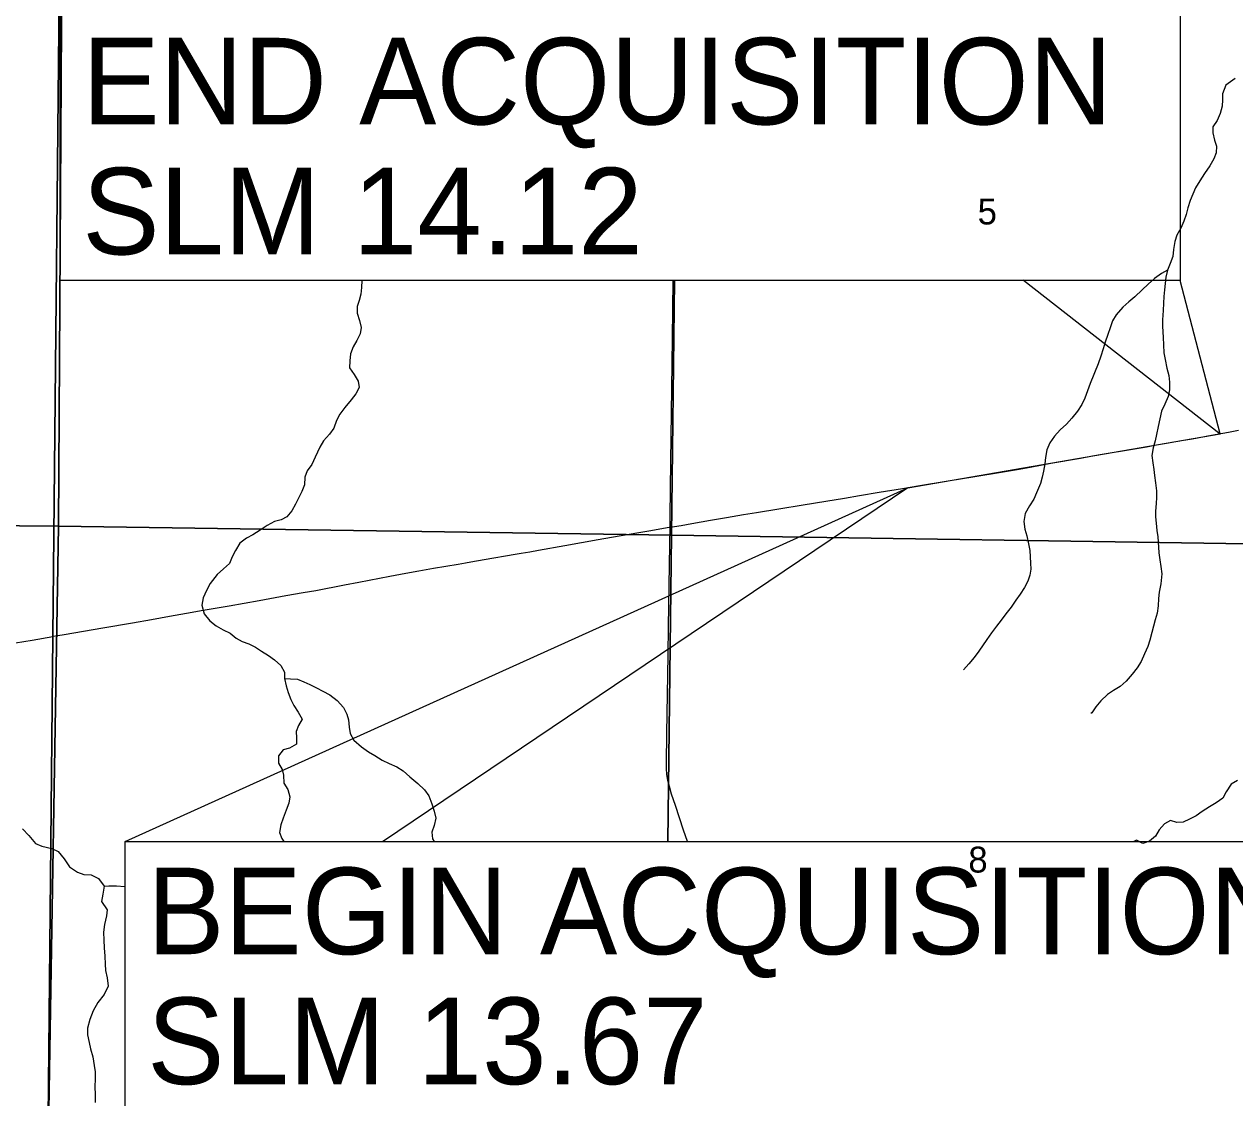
# Model space of a CAD drawing. Extents: x -8.8 to 41.4, y 0 to 34.6.
# Drawn here: x 5.315 to 7.271, y 16.638 to 18.372 of the extents above; entities that cross this region are included whole.
import ezdxf

# ---------------------------------------------------------------- set-up
doc = ezdxf.new("R2010")
doc.units = 0
for name, color, linetype in [('Default', 7, 'Continuous'), ('GM_X_Corporation', 7, 'Continuous'), ('GM_X_County_Road', 7, 'Continuous'), ('GM_X_Minor_River', 7, 'Continuous'), ('GM_X_State_Route', 7, 'Continuous'), ('GM_X_Township_Text', 7, 'Continuous'), ('SH_Border', 7, 'Continuous'), ('SH_Data', 7, 'Continuous')]:
    doc.layers.add(name, color=color, linetype=linetype)

msp = doc.modelspace()

# ---------------------------------------------------------------- linework, layer by layer
at = {"layer": 'GM_X_Corporation'}
for points in [[(4.3706, 18.6579), (5.3772, 18.6428), (5.3707, 17.5614), (4.3651, 17.5696)], [(5.3707, 17.5614), (5.354, 16.5519), (4.3404, 16.586), (4.3651, 17.5696)]]:
    msp.add_lwpolyline(points, close=True, dxfattribs=at)
for points in [[(2.1, 14.1), (5.3301, 14.1), (5.3311, 14.2265), (5.3314, 14.2618), (5.3339, 14.5882), (5.3375, 15.0446), (5.3393, 15.3164), (5.3461, 16.3507), (5.3531, 16.5483), (5.3614, 17.3836), (5.3735, 18.6369), (5.3735, 18.6421), (5.3723, 18.6421), (5.2807, 18.6436)], [(6.3656, 17.9584), (6.3609, 17.5464), (5.3707, 17.5614), (5.3772, 18.6428), (6.3474, 18.629), (6.3731, 18.628), (6.3705, 18.3923)], [(5.3735, 18.6369), (5.3614, 17.3836), (5.3531, 16.5483)], [(6.3705, 18.3923), (6.3731, 18.628), (7.3471, 18.6145), (7.385, 18.614), (7.3641, 17.5315), (6.3609, 17.5464), (6.3656, 17.9584)], [(6.3498, 16.6176), (6.3489, 16.539), (5.354, 16.5519), (5.3707, 17.5614), (6.3609, 17.5464), (6.355, 17.0515)], [(6.355, 17.0515), (6.3609, 17.5464), (7.3641, 17.5315), (7.3578, 17.0515)]]:
    msp.add_lwpolyline(points, dxfattribs=at)
at = {"layer": 'GM_X_County_Road'}
for points in [[(6.3587, 17.5596), (6.3587, 17.5608), (6.3586, 17.577), (6.36, 17.6658), (6.3614, 17.7838), (6.3624, 17.8646), (6.3636, 17.9584)], [(6.3866, 17.0515), (6.3804, 17.0701), (6.3671, 17.1096), (6.3609, 17.1284), (6.3574, 17.1403), (6.355, 17.1505), (6.3535, 17.1603), (6.3528, 17.1689), (6.3526, 17.1782), (6.3535, 17.226), (6.3552, 17.3527), (6.356, 17.3993), (6.3581, 17.531), (6.3587, 17.5596)]]:
    msp.add_lwpolyline(points, dxfattribs=at)
at = {"layer": 'GM_X_Minor_River'}
for points in [[(7.2715, 18.2847), (7.2562, 18.2736), (7.251, 18.26), (7.2508, 18.2502), (7.2502, 18.2399), (7.2474, 18.2279), (7.2422, 18.2169), (7.2352, 18.2065), (7.2354, 18.197), (7.2378, 18.1852), (7.2411, 18.1753), (7.2405, 18.1647), (7.2369, 18.1549), (7.2306, 18.1432), (7.222, 18.1309), (7.2146, 18.1193), (7.2072, 18.108), (7.1985, 18.0877), (7.1948, 18.0756), (7.1924, 18.0647), (7.1887, 18.0538), (7.1836, 18.0429), (7.1773, 18.0312), (7.1741, 18.021), (7.1716, 18.0082), (7.171, 17.9972), (7.1666, 17.9859), (7.1623, 17.975), (7.1594, 17.9637), (7.1581, 17.9535), (7.1571, 17.9432), (7.1562, 17.9323), (7.1556, 17.9213), (7.155, 17.9095), (7.1539, 17.8948), (7.1538, 17.8845), (7.1549, 17.8663), (7.1555, 17.8542), (7.1564, 17.8413), (7.1581, 17.8306), (7.1609, 17.8165), (7.1641, 17.8047), (7.1654, 17.7937), (7.1651, 17.7816), (7.1631, 17.771), (7.1579, 17.7582), (7.1524, 17.7469), (7.1495, 17.7348), (7.147, 17.7224), (7.1445, 17.7095), (7.1424, 17.6993), (7.1388, 17.688), (7.1366, 17.6755), (7.1383, 17.6638), (7.14, 17.6527), (7.141, 17.6432), (7.1426, 17.6311), (7.1443, 17.6185), (7.1445, 17.6075), (7.1439, 17.5977)], [(7.1623, 17.975), (7.1523, 17.9695), (7.1411, 17.9614), (7.1311, 17.9521), (7.1214, 17.9431), (7.1095, 17.932), (7.0995, 17.9238), (7.0898, 17.9153), (7.079, 17.9026), (7.0735, 17.8929), (7.0695, 17.8819), (7.0659, 17.871), (7.0615, 17.8586), (7.0582, 17.848), (7.0542, 17.836), (7.0502, 17.8235), (7.0371, 17.7919), (7.0331, 17.7799), (7.0287, 17.7678), (7.0236, 17.7577), (7.0165, 17.7468), (7.0076, 17.7356), (6.9987, 17.7259), (6.9887, 17.717), (6.9797, 17.7065), (6.9719, 17.6957), (6.9672, 17.6844), (6.9651, 17.6719), (6.9637, 17.6617), (6.962, 17.65), (6.9599, 17.6402), (6.9567, 17.6304), (6.9503, 17.6149), (6.946, 17.6048), (6.9393, 17.5939), (6.9323, 17.5815), (6.9301, 17.5687), (6.9318, 17.5565), (6.935, 17.5455), (6.9374, 17.5325), (6.9395, 17.5219), (6.9405, 17.5116), (6.941, 17.5014), (6.9413, 17.4919), (6.9396, 17.482), (6.9367, 17.4722), (6.9312, 17.4621), (6.9242, 17.4512), (6.9172, 17.4415), (6.9098, 17.4303), (6.9012, 17.4198), (6.8934, 17.4093), (6.8861, 17.3996), (6.8779, 17.3888), (6.8701, 17.3779), (6.8572, 17.3592), (6.8498, 17.3491), (6.8413, 17.3387), (6.8328, 17.329)], [(5.8605, 17.9584), (5.8602, 17.9468), (5.8589, 17.9359), (5.8561, 17.9261), (5.8529, 17.9163), (5.853, 17.9053), (5.8566, 17.8934), (5.8594, 17.882), (5.8581, 17.8718), (5.8526, 17.8613), (5.8463, 17.8512), (5.8423, 17.8395), (5.841, 17.8281), (5.8408, 17.8171), (5.8482, 17.8064), (5.8548, 17.7957), (5.8565, 17.7854), (5.851, 17.7749), (5.8432, 17.7652), (5.8332, 17.7532), (5.825, 17.7424), (5.8195, 17.7318), (5.8155, 17.7198), (5.8085, 17.7097), (5.7988, 17.6992), (5.7925, 17.6887), (5.785, 17.6726), (5.7799, 17.6609), (5.7721, 17.6508), (5.7685, 17.6403), (5.7679, 17.6278), (5.7635, 17.6172), (5.758, 17.6067), (5.7533, 17.5966), (5.7477, 17.5861), (5.7396, 17.5764), (5.73, 17.5716), (5.7194, 17.5688)], [(7.1439, 17.5977), (7.1426, 17.5856), (7.1428, 17.5761), (7.1437, 17.5662), (7.145, 17.5544), (7.1464, 17.5442), (7.1476, 17.5275), (7.1482, 17.518), (7.1495, 17.5066), (7.1515, 17.4959), (7.1528, 17.4841), (7.1514, 17.4679), (7.1485, 17.4543), (7.1476, 17.4444), (7.1473, 17.4323), (7.1456, 17.4206), (7.142, 17.41), (7.1395, 17.3994), (7.1367, 17.3893), (7.1338, 17.3768), (7.1302, 17.367), (7.125, 17.355), (7.1195, 17.3426), (7.1132, 17.3321), (7.1051, 17.322), (7.0954, 17.3108), (7.0854, 17.3022), (7.075, 17.2956), (7.0654, 17.2894), (7.0542, 17.2789), (7.0464, 17.2692), (7.0398, 17.2595), (7.0383, 17.2584)], [(5.7194, 17.5688), (5.7078, 17.5622), (5.6963, 17.5548), (5.6844, 17.547), (5.6745, 17.5419), (5.6633, 17.5338), (5.6563, 17.5218), (5.6511, 17.5116), (5.6468, 17.5011), (5.6371, 17.4922), (5.6267, 17.4829), (5.6154, 17.4683), (5.6095, 17.457), (5.604, 17.4454), (5.6019, 17.4337), (5.6058, 17.4196), (5.6151, 17.408), (5.6252, 17.3999), (5.6364, 17.3936), (5.6477, 17.3885), (5.6574, 17.3803), (5.6672, 17.3748), (5.6778, 17.3712), (5.6887, 17.3657), (5.6984, 17.3591), (5.7097, 17.3521), (5.7194, 17.3451), (5.7299, 17.3358), (5.7357, 17.3254), (5.7359, 17.3148), (5.7384, 17.303), (5.7416, 17.2923), (5.7459, 17.2813), (5.7507, 17.2713), (5.7577, 17.2609), (5.7643, 17.2494), (5.7584, 17.2393), (5.7545, 17.2292), (5.755, 17.2193), (5.7552, 17.209), (5.7437, 17.2024), (5.7334, 17.2), (5.726, 17.1902), (5.7262, 17.1785), (5.7321, 17.1681), (5.7342, 17.1586), (5.7347, 17.1457), (5.741, 17.1358), (5.7445, 17.1236), (5.7425, 17.1134), (5.7385, 17.1021), (5.7337, 17.0896), (5.7297, 17.0787), (5.7276, 17.0662), (5.7312, 17.0567), (5.7343, 17.0515)], [(5.7359, 17.3148), (5.7454, 17.3146), (5.7568, 17.314), (5.7669, 17.3097), (5.7767, 17.3053), (5.7873, 17.2998), (5.7974, 17.2947), (5.809, 17.2884), (5.8206, 17.2795), (5.8307, 17.2683), (5.8366, 17.2576), (5.839, 17.2481), (5.8403, 17.2363), (5.8417, 17.2264), (5.8475, 17.2153), (5.8599, 17.2045), (5.8715, 17.1967), (5.8816, 17.1904), (5.8936, 17.183), (5.9045, 17.1775), (5.9169, 17.1723), (5.9271, 17.1657), (5.9379, 17.156), (5.951, 17.1455), (5.9618, 17.1351), (5.9688, 17.1255), (5.9739, 17.1125), (5.9775, 17.1007), (5.9803, 17.0896), (5.9774, 17.0775), (5.9738, 17.0666), (5.9748, 17.056), (5.9774, 17.0515)], [(7.275, 17.1505), (7.265, 17.1442), (7.2568, 17.1318), (7.2517, 17.1217), (7.2409, 17.1139), (7.2298, 17.1077), (7.2183, 17.1003), (7.2083, 17.0933), (7.1975, 17.0878), (7.1876, 17.0827), (7.1773, 17.0825), (7.1671, 17.0854), (7.1572, 17.0802), (7.1486, 17.0705), (7.1428, 17.0604), (7.1331, 17.0522), (7.1221, 17.0483), (7.1123, 17.0538), (7.1078, 17.0515)], [(5.3123, 17.0723), (5.3226, 17.0611), (5.3333, 17.0483), (5.3438, 17.0442), (5.3597, 17.0404), (5.3698, 17.0356), (5.3797, 17.0236), (5.3881, 17.0105), (5.4012, 17.0022), (5.4113, 16.9986), (5.4231, 16.9979), (5.4351, 16.9919), (5.4442, 16.9796), (5.442, 16.9667), (5.4402, 16.9546), (5.4494, 16.9415), (5.448, 16.9317), (5.445, 16.9177), (5.4431, 16.9049), (5.4436, 16.8924), (5.4444, 16.8798), (5.4456, 16.8665), (5.446, 16.8532), (5.4465, 16.843), (5.4489, 16.8312), (5.4505, 16.8179), (5.4441, 16.8047), (5.4339, 16.7917), (5.4263, 16.7782), (5.421, 16.764), (5.4173, 16.75), (5.4174, 16.7394), (5.4201, 16.7268), (5.4221, 16.7165), (5.426, 16.7039), (5.4283, 16.6898), (5.4296, 16.6796), (5.4296, 16.6667), (5.4294, 16.6568), (5.4298, 16.6412), (5.4298, 16.6299)], [(5.4442, 16.9796), (5.4518, 16.9798), (5.4644, 16.9798), (5.4776, 16.9791), (5.4782, 16.9787)]]:
    msp.add_lwpolyline(points, dxfattribs=at)
at = {"layer": 'GM_X_State_Route'}
for points in [[(5.3626, 17.3832), (5.3796, 17.3863), (5.4421, 17.397), (5.4899, 17.4052), (5.5205, 17.4106), (5.5498, 17.4158), (5.5774, 17.4206), (5.6043, 17.4255), (5.6465, 17.4327), (5.6948, 17.4413), (5.7377, 17.4491), (5.7658, 17.4539), (5.786, 17.4575), (5.8324, 17.4664), (5.8556, 17.4707), (5.9056, 17.4803), (5.9319, 17.4854), (5.9526, 17.4892), (5.9765, 17.4932), (6.0164, 17.5), (6.028, 17.502), (6.0365, 17.5036), (6.058, 17.5074), (6.1082, 17.5159), (6.118, 17.5176), (6.1321, 17.52), (6.1461, 17.5224), (6.1883, 17.53), (6.2422, 17.5396), (6.2765, 17.5456), (6.3242, 17.5539), (6.3573, 17.5594), (6.3587, 17.5596), (6.3763, 17.5624), (6.3935, 17.5653), (6.4241, 17.5707), (6.4498, 17.5751), (6.4774, 17.5798), (6.4982, 17.5831), (6.5344, 17.5893), (6.5736, 17.5957), (6.6104, 17.6017), (6.6404, 17.6066), (6.6643, 17.6108), (6.6962, 17.616), (6.7342, 17.6223), (6.7587, 17.6264), (6.8078, 17.6342), (6.8477, 17.6407), (6.8967, 17.6491), (6.9224, 17.6535), (6.9432, 17.6572), (6.9737, 17.6628), (7.0215, 17.6713), (7.0411, 17.6747), (7.0564, 17.6773), (7.1023, 17.6851), (7.128, 17.6895), (7.1445, 17.6924), (7.1604, 17.6952), (7.1849, 17.6994), (7.2021, 17.7024), (7.2333, 17.708), (7.2424, 17.7097), (7.2607, 17.7131), (7.2766, 17.7161)], [(5.2878, 17.3703), (5.3282, 17.3772), (5.3616, 17.3831), (5.3626, 17.3832)]]:
    msp.add_lwpolyline(points, dxfattribs=at)
at = {"layer": 'SH_Border'}
msp.add_line((6.7426, 17.6231), (7.2472, 17.7103), dxfattribs=at)
at = {"layer": 'SH_Data'}
for points in [[(5.3734, 18.3923), (7.1828, 18.3923), (7.1828, 17.9584), (5.3734, 17.9584)], [(6.9295, 17.9586), (7.2472, 17.7103), (7.1828, 17.9584)], [(5.4782, 17.0515), (6.7426, 17.6231), (5.8939, 17.0512)], [(5.4782, 17.0515), (7.5548, 17.0515), (7.5548, 16.6176), (5.4782, 16.6176)]]:
    msp.add_lwpolyline(points, close=True, dxfattribs=at)

# ---------------------------------------------------------------- texts
at = {"layer": 'Default'}
for s, p in [('END ACQUISITION', (5.4089, 18.2103)), ('SLM 14.12', (5.4089, 18.0003)), ('BEGIN ACQUISITION', (5.5138, 16.8695)), ('SLM 13.67', (5.5138, 16.6595))]:
    msp.add_text(s, height=0.14, dxfattribs=at).set_placement(p)
at = {"layer": 'GM_X_Township_Text'}
for s, p in [('5', (6.8554, 18.0487)), ('8', (6.8404, 17.0015))]:
    msp.add_text(s, height=0.0419, rotation=0, dxfattribs=at).set_placement(p)

doc.saveas('drawing.dxf')
